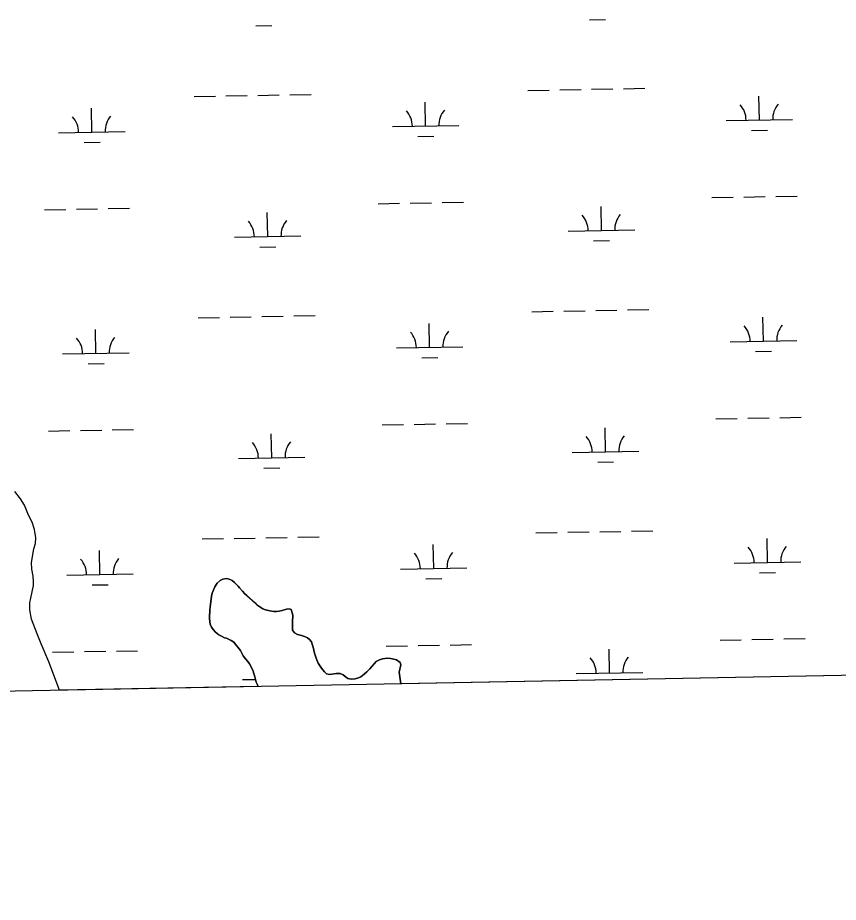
# Model space of a CAD drawing. Extents: x 3957609 to 3995875, y 234277 to 260273.
# Drawn here: x 3978539 to 3979773, y 239698 to 241028 of the extents above; entities that cross this region are included whole.
import ezdxf

# ---------------------------------------------------------------- set-up
doc = ezdxf.new("R2010")
doc.units = 0
for name, color, linetype in [('V-GRID-FRAM', 7, 'Continuous'), ('V-TOPO-SHOR', 7, 'Continuous'), ('V-WETL-SWMP', 7, 'Continuous')]:
    doc.layers.add(name, color=color, linetype=linetype)

msp = doc.modelspace()

# ---------------------------------------------------------------- linework, layer by layer
at = {"layer": 'V-GRID-FRAM'}
for points in [[(3961534.646, 257877.621), (3993438.57, 258485.581), (3993792.928, 240306.336), (3961873.139, 239698.074), (3961534.646, 257877.621)], [(3993792.928, 240306.336), (3961873.139, 239698.074)]]:
    msp.add_lwpolyline(points, dxfattribs=at)
at = {"layer": 'V-TOPO-SHOR'}
for points in [[(3978602.228, 240016.863), (3978586.472, 240059.581), (3978574.731, 240086.832), (3978568.622, 240101.919), (3978560.155, 240123.632), (3978557.909, 240137.663), (3978557.692, 240148.159), (3978559.344, 240155.577), (3978562.934, 240174.431), (3978563.213, 240179.68), (3978562.541, 240188.628), (3978560.473, 240198.802), (3978559.948, 240208.987), (3978563.684, 240229.383), (3978566.256, 240237.733), (3978566.67, 240246.226), (3978564.434, 240258.714), (3978561.124, 240269.806), (3978555.816, 240279.962), (3978549.549, 240295.206), (3978543.47, 240304.893), (3978534.918, 240315.489)], [(3978900.894, 240022.554), (3978899.81, 240025.181), (3978897.895, 240028.98), (3978895.968, 240037.299), (3978893.566, 240045.378), (3978890.69, 240052.268), (3978888.061, 240056.54), (3978885.195, 240060.099), (3978881.853, 240063.894), (3978878.511, 240068.404), (3978874.204, 240076.477), (3978870.622, 240081.462), (3978867.994, 240084.784), (3978864.177, 240089.054), (3978860.363, 240091.659), (3978853.456, 240094.966), (3978850.599, 240095.911), (3978845.597, 240098.034), (3978842.024, 240100.164), (3978837.014, 240104.43), (3978833.199, 240108.225), (3978830.571, 240111.547), (3978828.654, 240116.061), (3978828.169, 240119.626), (3978827.913, 240125.334), (3978827.899, 240130.329), (3978828.363, 240133.899), (3978828.351, 240137.467), (3978829.052, 240142.464), (3978830.207, 240153.646), (3978830.905, 240158.403), (3978831.843, 240162.688), (3978835.62, 240172.215), (3978839.408, 240177.933), (3978843.916, 240181.99), (3978847.715, 240183.905), (3978853.421, 240185.111), (3978857.23, 240183.934), (3978861.992, 240181.808), (3978865.569, 240178.728), (3978871.056, 240173.274), (3978872.967, 240170.663), (3978877.264, 240165.68), (3978880.843, 240161.887), (3978883.942, 240159.28), (3978896.345, 240148.137), (3978899.208, 240145.53), (3978903.498, 240142.214), (3978908.027, 240139.371), (3978911.836, 240137.956), (3978918.5, 240136.312), (3978924.687, 240135.38), (3978928.732, 240135.392), (3978932.535, 240135.879), (3978937.051, 240136.844), (3978943.467, 240139.005), (3978947.51, 240139.492), (3978950.367, 240138.55), (3978952.284, 240133.323), (3978953.009, 240129.758), (3978952.804, 240119.053), (3978952.353, 240110.728), (3978952.839, 240107.16), (3978955.466, 240103.363), (3978959.995, 240100.523), (3978965.946, 240099.114), (3978970.468, 240097.701), (3978974.994, 240095.575), (3978978.093, 240093.443), (3978980.96, 240089.646), (3978982.396, 240086.32), (3978983.837, 240081.566), (3978985.767, 240072.772), (3978987.208, 240068.021), (3978988.169, 240065.168), (3978991.284, 240057.568), (3978994.389, 240053.056), (3978996.064, 240049.97), (3978997.975, 240047.361), (3979000.598, 240044.514), (3979003.701, 240041.669), (3979007.985, 240040.494), (3979015.354, 240041.467), (3979018.444, 240042.19), (3979024.392, 240041.97), (3979028.678, 240040.08), (3979031.779, 240037.473), (3979035.832, 240034.63), (3979040.592, 240033.457), (3979046.774, 240033.95), (3979051.763, 240035.632), (3979055.327, 240037.07), (3979060.31, 240040.889), (3979064.342, 240044.469), (3979068.848, 240049.001), (3979078.568, 240059.972), (3979083.554, 240062.604), (3979088.068, 240064.046)], [(3979088.068, 240064.046), (3979094.724, 240065.017), (3979099.959, 240064.793), (3979105.194, 240063.859), (3979109.003, 240062.682), (3979114.723, 240058.655), (3979115.686, 240055.327), (3979113.103, 240044.141)], [(3979113.103, 240044.141), (3979115.296, 240026.784), (3979115.286, 240026.64)]]:
    msp.add_lwpolyline(points, dxfattribs=at)
at = {"layer": 'V-WETL-SWMP'}
for p, q in [((3979399.346, 241025.065), (3979423.342, 241025.501)), ((3978897.521, 241015.94), (3978921.517, 241016.376)), ((3979306.42, 240918.718), (3979338.414, 240919.299)), ((3979354.412, 240919.59), (3979386.406, 240920.172)), ((3979402.404, 240920.463), (3979434.399, 240921.045)), ((3979450.396, 240921.336), (3979482.391, 240921.917)), ((3978804.595, 240909.593), (3978836.589, 240910.175)), ((3978852.587, 240910.466), (3978884.581, 240911.047)), ((3978900.579, 240911.338), (3978932.574, 240911.92)), ((3978948.571, 240912.211), (3978980.566, 240912.793)), ((3979654.601, 240874.298), (3979653.946, 240910.292)), ((3979152.776, 240865.174), (3979152.121, 240901.168)), ((3978650.951, 240856.049), (3978650.296, 240892.043)), ((3979102.784, 240864.265), (3979202.767, 240866.083)), ((3979604.609, 240873.389), (3979704.593, 240875.207)), ((3978600.959, 240855.14), (3978700.942, 240856.958)), ((3979642.883, 240858.652), (3979666.879, 240859.088)), ((3978639.233, 240840.402), (3978663.229, 240840.839)), ((3979141.058, 240849.527), (3979165.054, 240849.963)), ((3979679.288, 240759.296), (3979711.282, 240759.878)), ((3979081.478, 240748.426), (3979113.473, 240749.008)), ((3979129.471, 240749.299), (3979161.465, 240749.88)), ((3979177.463, 240750.171), (3979209.457, 240750.753)), ((3979583.303, 240757.551), (3979615.298, 240758.133)), ((3979631.296, 240758.423), (3979663.29, 240759.005)), ((3978579.653, 240739.301), (3978611.648, 240739.883)), ((3978627.645, 240740.174), (3978659.64, 240740.756)), ((3978675.638, 240741.047), (3978707.632, 240741.628)), ((3978915.286, 240698.966), (3978914.632, 240734.961)), ((3979417.111, 240708.091), (3979416.457, 240744.085)), ((3979367.119, 240707.182), (3979467.103, 240709)), ((3978865.294, 240698.057), (3978965.278, 240699.876)), ((3979405.394, 240692.445), (3979429.39, 240692.881)), ((3978903.569, 240683.32), (3978927.565, 240683.756)), ((3979312.468, 240586.098), (3979344.462, 240586.679)), ((3979360.46, 240586.97), (3979392.455, 240587.552)), ((3979408.452, 240587.843), (3979440.447, 240588.425)), ((3979456.444, 240588.716), (3979488.439, 240589.297)), ((3978810.643, 240576.973), (3978842.637, 240577.555)), ((3978858.635, 240577.846), (3978890.629, 240578.427)), ((3978906.627, 240578.718), (3978938.622, 240579.3)), ((3978954.619, 240579.591), (3978986.614, 240580.173)), ((3979660.649, 240541.678), (3979659.994, 240577.672)), ((3979158.824, 240532.554), (3979158.169, 240568.548)), ((3978656.999, 240523.429), (3978656.344, 240559.423)), ((3979108.832, 240531.645), (3979208.816, 240533.463)), ((3979610.657, 240540.769), (3979710.641, 240542.587)), ((3978607.007, 240522.52), (3978706.99, 240524.338)), ((3979648.931, 240526.032), (3979672.927, 240526.468)), ((3978645.281, 240507.782), (3978669.277, 240508.219)), ((3979147.106, 240516.907), (3979171.102, 240517.343)), ((3979685.336, 240426.676), (3979717.33, 240427.258)), ((3979087.527, 240415.806), (3979119.521, 240416.388)), ((3979135.519, 240416.679), (3979167.513, 240417.26)), ((3979183.511, 240417.551), (3979215.505, 240418.133)), ((3979589.352, 240424.931), (3979621.346, 240425.513)), ((3979637.344, 240425.803), (3979669.338, 240426.385)), ((3978585.701, 240406.681), (3978617.696, 240407.263)), ((3978633.694, 240407.554), (3978665.688, 240408.136)), ((3978681.686, 240408.427), (3978713.68, 240409.008)), ((3978921.334, 240366.346), (3978920.68, 240402.341)), ((3979423.159, 240375.471), (3979422.505, 240411.465)), ((3979373.168, 240374.562), (3979473.151, 240376.38)), ((3978871.342, 240365.437), (3978971.326, 240367.255)), ((3978909.617, 240350.7), (3978933.613, 240351.136)), ((3979411.442, 240359.825), (3979435.438, 240360.261)), ((3978543.471, 240304.892), (3978534.918, 240315.49)), ((3978549.549, 240295.205), (3978543.471, 240304.892)), ((3978555.815, 240279.962), (3978549.549, 240295.205)), ((3978561.125, 240269.807), (3978555.815, 240279.962)), ((3978564.433, 240258.714), (3978561.125, 240269.807)), ((3978566.669, 240246.225), (3978564.433, 240258.714)), ((3979318.516, 240253.478), (3979350.511, 240254.059)), ((3979366.508, 240254.35), (3979398.503, 240254.932)), ((3979414.5, 240255.223), (3979446.495, 240255.805)), ((3979462.492, 240256.096), (3979494.487, 240256.677)), ((3978566.257, 240237.733), (3978566.669, 240246.225)), ((3978816.691, 240244.353), (3978848.685, 240244.935)), ((3978864.683, 240245.226), (3978896.678, 240245.807)), ((3978912.675, 240246.098), (3978944.67, 240246.68)), ((3978960.667, 240246.971), (3978992.662, 240247.553)), ((3979666.697, 240209.058), (3979666.042, 240245.052)), ((3978559.948, 240208.986), (3978563.684, 240229.383)), ((3978563.684, 240229.383), (3978566.257, 240237.733)), ((3979164.872, 240199.934), (3979164.217, 240235.928)), ((3978663.047, 240190.809), (3978662.392, 240226.803)), ((3978560.473, 240198.802), (3978559.948, 240208.986)), ((3979114.88, 240199.025), (3979214.864, 240200.843)), ((3979616.705, 240208.149), (3979716.689, 240209.967)), ((3978562.541, 240188.628), (3978560.473, 240198.802)), ((3978563.212, 240179.679), (3978562.541, 240188.628)), ((3978613.055, 240189.9), (3978713.039, 240191.718)), ((3979654.979, 240193.412), (3979678.975, 240193.848)), ((3978559.344, 240155.578), (3978562.935, 240174.43)), ((3978562.935, 240174.43), (3978563.212, 240179.679)), ((3978651.329, 240175.162), (3978675.325, 240175.598)), ((3978839.409, 240177.934), (3978835.62, 240172.214)), ((3978843.915, 240181.991), (3978839.409, 240177.934)), ((3978847.715, 240183.905), (3978843.915, 240181.991)), ((3978853.42, 240185.112), (3978847.715, 240183.905)), ((3978857.229, 240183.934), (3978853.42, 240185.112)), ((3978861.992, 240181.808), (3978857.229, 240183.934)), ((3978865.57, 240178.727), (3978861.992, 240181.808)), ((3978871.057, 240173.273), (3978865.57, 240178.727)), ((3979153.154, 240184.287), (3979177.15, 240184.723)), ((3978831.844, 240162.688), (3978830.905, 240158.404)), ((3978835.62, 240172.214), (3978831.844, 240162.688)), ((3978872.967, 240170.662), (3978871.057, 240173.273)), ((3978877.264, 240165.68), (3978872.967, 240170.662)), ((3978880.843, 240161.886), (3978877.264, 240165.68)), ((3978883.943, 240159.279), (3978880.843, 240161.886)), ((3978557.691, 240148.159), (3978559.344, 240155.578)), ((3978557.909, 240137.664), (3978557.691, 240148.159)), ((3978830.206, 240153.645), (3978829.051, 240142.463)), ((3978830.905, 240158.404), (3978830.206, 240153.645)), ((3978899.207, 240145.53), (3978883.943, 240159.279)), ((3978560.155, 240123.632), (3978557.909, 240137.664)), ((3978829.051, 240142.463), (3978828.352, 240137.466)), ((3978828.352, 240137.466), (3978828.363, 240133.898)), ((3978903.498, 240142.213), (3978899.207, 240145.53)), ((3978908.026, 240139.372), (3978903.498, 240142.213)), ((3978911.836, 240137.957), (3978908.026, 240139.372)), ((3978918.501, 240136.312), (3978911.836, 240137.957)), ((3978924.688, 240135.38), (3978918.501, 240136.312)), ((3978928.731, 240135.392), (3978924.688, 240135.38)), ((3978932.535, 240135.879), (3978928.731, 240135.392)), ((3978937.051, 240136.844), (3978932.535, 240135.879)), ((3978943.467, 240139.004), (3978937.051, 240136.844)), ((3978947.509, 240139.492), (3978943.467, 240139.004)), ((3978950.366, 240138.55), (3978947.509, 240139.492)), ((3978952.284, 240133.323), (3978950.366, 240138.55)), ((3978568.621, 240101.92), (3978560.155, 240123.632)), ((3978828.363, 240133.898), (3978827.898, 240130.329)), ((3978827.898, 240130.329), (3978827.913, 240125.334)), ((3978827.913, 240125.334), (3978828.169, 240119.627)), ((3978953.009, 240129.757), (3978952.284, 240133.323)), ((3978952.803, 240119.053), (3978953.009, 240129.757)), ((3978828.169, 240119.627), (3978828.655, 240116.06)), ((3978828.655, 240116.06), (3978830.572, 240111.547)), ((3978830.572, 240111.547), (3978833.198, 240108.225)), ((3978833.198, 240108.225), (3978837.015, 240104.431)), ((3978952.353, 240110.727), (3978952.803, 240119.053)), ((3978952.839, 240107.161), (3978952.353, 240110.727)), ((3978574.731, 240086.831), (3978568.621, 240101.92)), ((3978837.015, 240104.431), (3978842.023, 240100.165)), ((3978842.023, 240100.165), (3978845.597, 240098.035)), ((3978845.597, 240098.035), (3978850.598, 240095.91)), ((3978850.598, 240095.91), (3978853.455, 240094.967)), ((3978853.455, 240094.967), (3978860.363, 240091.658)), ((3978955.467, 240103.363), (3978952.839, 240107.161)), ((3978959.995, 240100.523), (3978955.467, 240103.363)), ((3978965.946, 240099.114), (3978959.995, 240100.523)), ((3978970.469, 240097.7), (3978965.946, 240099.114)), ((3978974.995, 240095.574), (3978970.469, 240097.7)), ((3978978.093, 240093.442), (3978974.995, 240095.574)), ((3979691.384, 240094.056), (3979723.378, 240094.638)), ((3978586.472, 240059.582), (3978574.731, 240086.831)), ((3978860.363, 240091.658), (3978864.177, 240089.053)), ((3978864.177, 240089.053), (3978867.995, 240084.784)), ((3978867.995, 240084.784), (3978870.622, 240081.462)), ((3978870.622, 240081.462), (3978874.204, 240076.478)), ((3978980.959, 240089.645), (3978978.093, 240093.442)), ((3978982.396, 240086.32), (3978980.959, 240089.645)), ((3978983.837, 240081.567), (3978982.396, 240086.32)), ((3978985.767, 240072.773), (3978983.837, 240081.567)), ((3979093.575, 240083.186), (3979125.569, 240083.768)), ((3979141.567, 240084.059), (3979173.561, 240084.64)), ((3979189.559, 240084.931), (3979221.553, 240085.513)), ((3979595.4, 240092.311), (3979627.394, 240092.893)), ((3979643.392, 240093.183), (3979675.386, 240093.765)), ((3978591.75, 240074.061), (3978623.744, 240074.643)), ((3978639.742, 240074.934), (3978671.736, 240075.516)), ((3978687.734, 240075.807), (3978719.728, 240076.388)), ((3978874.204, 240076.478), (3978878.51, 240068.404)), ((3978878.51, 240068.404), (3978881.854, 240063.895)), ((3978987.208, 240068.02), (3978985.767, 240072.773)), ((3978988.169, 240065.169), (3978987.208, 240068.02)), ((3979429.207, 240042.851), (3979428.553, 240078.845)), ((3978602.228, 240016.863), (3978586.472, 240059.582)), ((3978881.854, 240063.895), (3978885.195, 240060.099)), ((3978885.195, 240060.099), (3978888.06, 240056.54)), ((3978888.06, 240056.54), (3978890.69, 240052.267)), ((3978991.284, 240057.567), (3978988.169, 240065.169)), ((3978994.389, 240053.057), (3978991.284, 240057.567)), ((3979078.567, 240059.973), (3979068.848, 240049.002)), ((3979083.554, 240062.604), (3979078.567, 240059.973)), ((3979088.069, 240064.045), (3979083.554, 240062.604)), ((3979094.725, 240065.016), (3979088.069, 240064.045)), ((3979099.959, 240064.794), (3979094.725, 240065.016)), ((3979105.194, 240063.859), (3979099.959, 240064.794)), ((3979109.003, 240062.681), (3979105.194, 240063.859)), ((3979114.724, 240058.655), (3979109.003, 240062.681)), ((3979113.103, 240044.141), (3979115.685, 240055.328)), ((3979115.685, 240055.328), (3979114.724, 240058.655)), ((3978890.69, 240052.267), (3978893.565, 240045.378)), ((3978893.565, 240045.378), (3978895.968, 240037.299)), ((3978996.064, 240049.97), (3978994.389, 240053.057)), ((3978997.974, 240047.36), (3978996.064, 240049.97)), ((3979000.599, 240044.514), (3978997.974, 240047.36)), ((3979003.7, 240041.669), (3979000.599, 240044.514)), ((3979007.985, 240040.493), (3979003.7, 240041.669)), ((3979015.355, 240041.466), (3979007.985, 240040.493)), ((3979018.445, 240042.189), (3979015.355, 240041.466)), ((3979024.392, 240041.97), (3979018.445, 240042.189)), ((3979028.679, 240040.08), (3979024.392, 240041.97)), ((3979064.343, 240044.469), (3979060.31, 240040.889)), ((3979068.848, 240049.002), (3979064.343, 240044.469)), ((3979115.296, 240026.785), (3979113.103, 240044.141)), ((3980462.251, 240052.307), (3979115.286, 240026.64)), ((3979379.216, 240041.942), (3979479.199, 240043.76)), ((3978877.391, 240032.817), (3978896.924, 240033.173)), ((3978895.968, 240037.299), (3978897.896, 240028.98)), ((3978897.896, 240028.98), (3978899.81, 240025.18)), ((3979031.779, 240037.473), (3979028.679, 240040.08)), ((3979035.831, 240034.631), (3979031.779, 240037.473)), ((3979040.592, 240033.456), (3979035.831, 240034.631)), ((3979046.774, 240033.951), (3979040.592, 240033.456)), ((3979051.764, 240035.631), (3979046.774, 240033.951)), ((3979055.327, 240037.069), (3979051.764, 240035.631)), ((3979060.31, 240040.889), (3979055.327, 240037.069)), ((3978900.893, 240022.554), (3978602.228, 240016.863)), ((3978899.81, 240025.18), (3978900.893, 240022.554)), ((3979115.286, 240026.64), (3979115.296, 240026.785))]:
    msp.add_line(p, q, dxfattribs=at)
for centre, start, end in [((3979599.358, 240873.769), 0.269879, 41.813537), ((3979709.826, 240875.777), 140.269876, 181.813534), ((3978706.176, 240857.528), 140.269876, 181.813534), ((3979097.533, 240864.644), 0.269879, 41.813537), ((3979208.001, 240866.653), 140.269876, 181.813534), ((3978595.708, 240855.519), 0.269879, 41.813537), ((3978860.044, 240698.437), 0.269879, 41.813537), ((3978970.511, 240700.446), 140.269876, 181.813534), ((3979361.869, 240707.562), 0.269879, 41.813537), ((3979472.336, 240709.57), 140.269876, 181.813534), ((3979605.406, 240541.149), 0.269879, 41.813537), ((3979715.874, 240543.157), 140.269876, 181.813534), ((3978712.224, 240524.908), 140.269876, 181.813534), ((3979103.581, 240532.024), 0.269879, 41.813537), ((3979214.049, 240534.033), 140.269876, 181.813534), ((3978601.756, 240522.899), 0.269879, 41.813537), ((3978866.092, 240365.817), 0.269879, 41.813537), ((3978976.559, 240367.826), 140.269876, 181.813534), ((3979367.917, 240374.942), 0.269879, 41.813537), ((3979478.384, 240376.95), 140.269876, 181.813534), ((3979611.454, 240208.529), 0.269879, 41.813537), ((3979721.922, 240210.537), 140.269876, 181.813534), ((3978718.272, 240192.288), 140.269876, 181.813534), ((3979109.629, 240199.404), 0.269879, 41.813537), ((3979220.097, 240201.413), 140.269876, 181.813534), ((3978607.804, 240190.279), 0.269879, 41.813537), ((3979373.965, 240042.322), 0.269879, 41.813537), ((3979484.432, 240044.33), 140.269876, 181.813534)]:
    msp.add_arc(centre, 35.246, start, end, dxfattribs=at)

doc.saveas('drawing.dxf')
